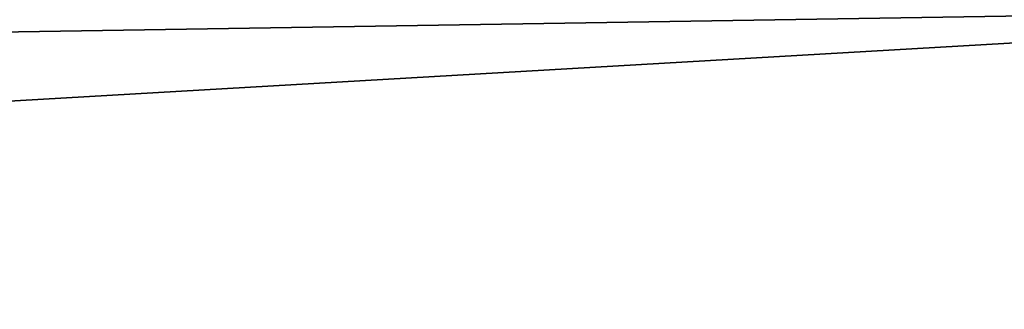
# Model space of a CAD drawing. Header units: millimetres. Extents: x -522 to 188, y -54 to 63.
# Tile 273 of 656: x -4.23734 to -4.22523, y -36.79644 to -36.79287. Entities that reach past the tile are written whole.
import ezdxf

# ---------------------------------------------------------------- set-up
doc = ezdxf.new("R2010")
doc.units = ezdxf.units.MM
doc.header["$LTSCALE"] = 65.185185
for name, color, linetype in [('1', 7, 'CONTINUOUS'), ('2', 7, 'CONTINUOUS'), ('8', 7, 'CONTINUOUS'), ('9', 7, 'CONTINUOUS')]:
    doc.layers.add(name, color=color, linetype=linetype)

msp = doc.modelspace()

# ---------------------------------------------------------------- linework, layer by layer
at = {"layer": '1', "color": 7, "linetype": 'CONTINUOUS'}
for points in [[(-4.178713, 23, -12.310092), (-4.974943, -36.8, -12.010406), (-4.949747, 4.846688, -12.020815), (-4.178713, 23, -12.310092)], [(-4.974943, -36.8, -12.010406), (-4.178713, 23, -12.310092), (-4.178775, -36.8, -12.310068), (-4.974943, -36.8, -12.010406)]]:
    msp.add_3dface(points, dxfattribs=at)
at = {"layer": '2', "color": 7, "linetype": 'CONTINUOUS'}
for points in [[(-4.178775, -36.8, 12.310068), (-4.974885, 23, 12.010434), (-4.974943, -36.8, 12.010406), (-4.178775, -36.8, 12.310068)], [(-4.178713, 23, 12.310092), (-4.974885, 23, 12.010434), (-4.178775, -36.8, 12.310068), (-4.178713, 23, 12.310092)]]:
    msp.add_3dface(points, dxfattribs=at)
at = {"layer": '8', "color": 3, "linetype": 'CONTINUOUS'}
for points in [[(-4.217377, -36.792709, -10.181648), (-4.68162, -36.8, -9.843395), (-4.874259, -36.792709, -9.884019), (-4.217377, -36.792709, -10.181648)], [(-4.342762, -36.8, -9.997512), (-4.68162, -36.8, -9.843395), (-4.217377, -36.792709, -10.181648), (-4.342762, -36.8, -9.997512)], [(-3.998883, -36.8, -10.139967), (-4.342762, -36.8, -9.997512), (-4.217377, -36.792709, -10.181648), (-3.998883, -36.8, -10.139967)]]:
    msp.add_3dface(points, dxfattribs=at)
at = {"layer": '9', "color": 3, "linetype": 'CONTINUOUS'}
for points in [[(-4.874259, -36.792709, 9.884019), (-4.342761, -36.8, 9.997512), (-4.217377, -36.792709, 10.181648), (-4.874259, -36.792709, 9.884019)], [(-4.342761, -36.8, 9.997512), (-3.998882, -36.8, 10.139967), (-4.217377, -36.792709, 10.181648), (-4.342761, -36.8, 9.997512)]]:
    msp.add_3dface(points, dxfattribs=at)

doc.saveas('drawing.dxf')
